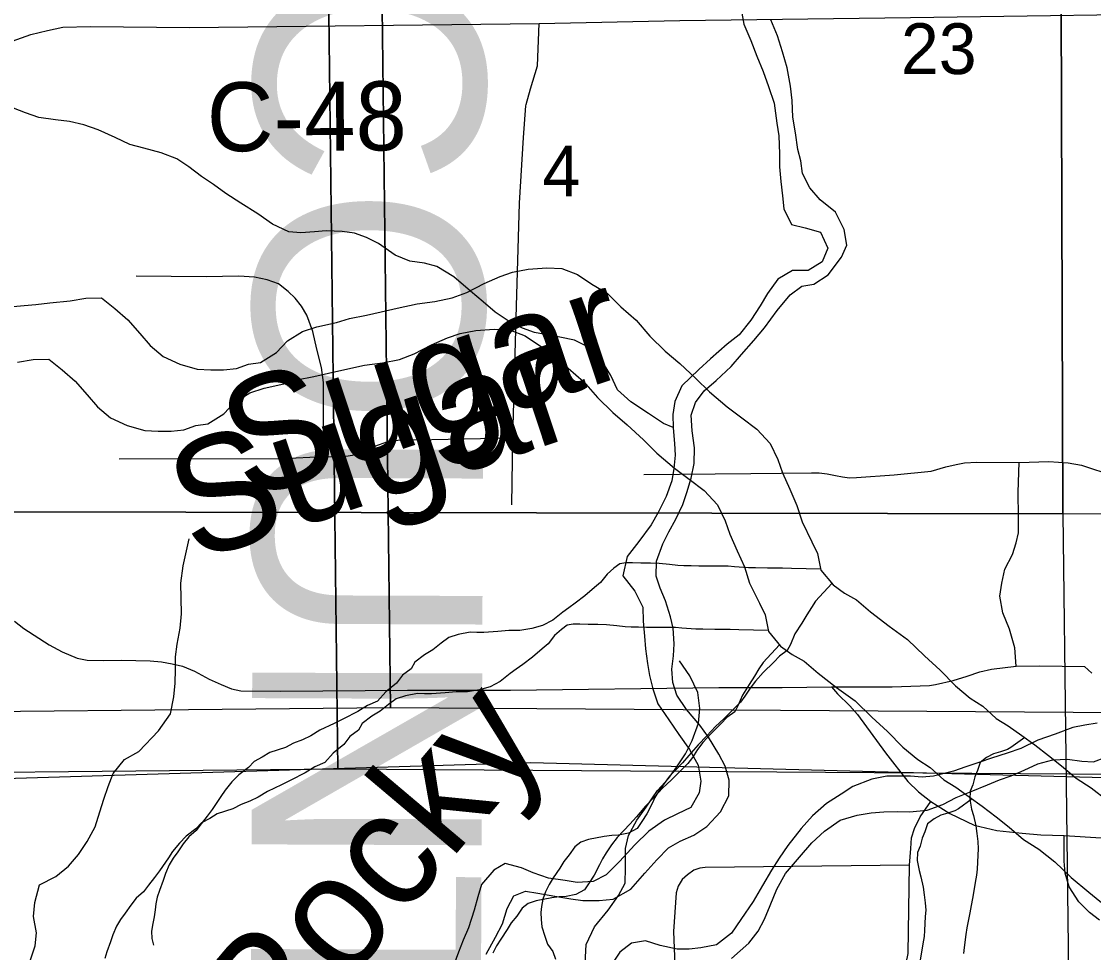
# Model space of a CAD drawing. Extents: x -21.1 to 50.3, y 0 to 22.1.
# Drawn here: x 6.567 to 7.45, y 14.756 to 15.523 of the extents above; entities that cross this region are included whole.
import ezdxf

# ---------------------------------------------------------------- set-up
doc = ezdxf.new("R2010")
doc.units = 0
for name, color, linetype in [('GM_X_County_Road', 7, 'Continuous'), ('GM_X_County_Road_Text', 7, 'Continuous'), ('GM_X_County_Text', 7, 'Continuous'), ('GM_X_Major_River', 7, 'Continuous'), ('GM_X_Major_River_Text', 7, 'Continuous'), ('GM_X_Minor_River', 7, 'Continuous'), ('GM_X_Minor_River_Text', 7, 'Continuous'), ('GM_X_Section', 7, 'Continuous'), ('GM_X_Section_Text', 7, 'Continuous'), ('GM_X_Township_Road', 7, 'Continuous')]:
    doc.layers.add(name, color=color, linetype=linetype)

msp = doc.modelspace()

# ---------------------------------------------------------------- linework, layer by layer
at = {"layer": 'GM_X_County_Road'}
msp.add_lwpolyline([(6.51668, 15.49164), (6.57447, 15.51202), (6.58829, 15.51548), (6.60096, 15.51824), (6.62377, 15.51866), (6.70509, 15.51778), (6.99305, 15.52124), (7.10897, 15.52378), (7.29897, 15.52617), (7.5677, 15.5301)], dxfattribs=at)
at = {"layer": 'GM_X_Major_River'}
for points in [[(6.55415, 15.2877), (6.56894, 15.28895), (6.5788, 15.28979), (6.59017, 15.29102), (6.60686, 15.29266), (6.61974, 15.29504), (6.63264, 15.29514), (6.64371, 15.2865), (6.65441, 15.2771), (6.66437, 15.26579), (6.67279, 15.25599), (6.68349, 15.24697), (6.6972, 15.24063), (6.71165, 15.23656), (6.72266, 15.23589), (6.73328, 15.23597), (6.7439, 15.2372), (6.75373, 15.24069), (6.76359, 15.2419), (6.7768, 15.25036), (6.78583, 15.25991), (6.7983, 15.2676), (6.81003, 15.27149), (6.82632, 15.27503), (6.83692, 15.27815), (6.85093, 15.28091), (6.86305, 15.28366), (6.87631, 15.2868), (6.8926, 15.29034), (6.90738, 15.29236), (6.9214, 15.29513), (6.93351, 15.29977), (6.94787, 15.30709), (6.9611, 15.31289), (6.97132, 15.31638), (6.9842, 15.31876), (6.99937, 15.32002), (7.0119, 15.31936), (7.02484, 15.31453), (7.03666, 15.30665), (7.04924, 15.29916), (7.06034, 15.28786), (7.07295, 15.27696), (7.08443, 15.26377), (7.09705, 15.25134), (7.1089, 15.24119), (7.12228, 15.22877), (7.13337, 15.21785), (7.14789, 15.20545), (7.1601, 15.19643), (7.17232, 15.18704), (7.18341, 15.17537), (7.18959, 15.16213), (7.19347, 15.15116), (7.19965, 15.13755), (7.20545, 15.12431), (7.20973, 15.11069), (7.21783, 15.09443), (7.22246, 15.0846), (7.22522, 15.07096), (7.23518, 15.0589), (7.24472, 15.05214), (7.25463, 15.04653), (7.26609, 15.03675), (7.28137, 15.02473), (7.29663, 15.01384), (7.3104, 15.00029), (7.32339, 14.98863), (7.33602, 14.97583), (7.34824, 14.96568), (7.35854, 14.95893), (7.36962, 14.94877), (7.37954, 14.94278), (7.39061, 14.9349), (7.40129, 14.92702), (7.41274, 14.91838), (7.42344, 14.90973), (7.43528, 14.89958), (7.44786, 14.89171), (7.46123, 14.88119)], [(6.56357, 15.24215), (6.57645, 15.24453), (6.58935, 15.24463), (6.60042, 15.23599), (6.61112, 15.22658), (6.62108, 15.21528), (6.6295, 15.20548), (6.6402, 15.19645), (6.65391, 15.19011), (6.66836, 15.18605), (6.67937, 15.18538), (6.68999, 15.18546), (6.70061, 15.18668), (6.71045, 15.19017), (6.7203, 15.19139), (6.73352, 15.19984), (6.74255, 15.2094), (6.75501, 15.21708), (6.76674, 15.22097), (6.78303, 15.22451), (6.79363, 15.22763), (6.80765, 15.2304), (6.81977, 15.23315), (6.83302, 15.23629), (6.84931, 15.23983), (6.8641, 15.24184), (6.87811, 15.24461), (6.89022, 15.24926), (6.90458, 15.25658), (6.91781, 15.26237), (6.92803, 15.26587), (6.94091, 15.26825), (6.95608, 15.2695), (6.96861, 15.26884), (6.98155, 15.26401), (6.99337, 15.25614), (7.00595, 15.24865), (7.01705, 15.23735), (7.02966, 15.22644), (7.04114, 15.21325), (7.05377, 15.20083), (7.06561, 15.19067), (7.07899, 15.17826), (7.09008, 15.16734), (7.1046, 15.15493), (7.11681, 15.14592), (7.12903, 15.13653), (7.14013, 15.12485), (7.1463, 15.11162), (7.15018, 15.10065), (7.15636, 15.08703), (7.16216, 15.0738), (7.16644, 15.06017), (7.17454, 15.04392), (7.17917, 15.03409), (7.18193, 15.02045), (7.1919, 15.00838), (7.20144, 15.00163), (7.21135, 14.99601), (7.22281, 14.98624), (7.23808, 14.97421), (7.25334, 14.96333), (7.26711, 14.94978), (7.2801, 14.93812), (7.29273, 14.92531), (7.30495, 14.91516), (7.31525, 14.90842), (7.32634, 14.89826), (7.33625, 14.89226), (7.34732, 14.88438), (7.358, 14.8765), (7.36945, 14.86786), (7.38015, 14.85922), (7.39199, 14.84907), (7.40458, 14.8412), (7.41794, 14.83068), (7.43132, 14.81788), (7.44584, 14.80585), (7.46226, 14.79232)], [(7.45273, 14.94493), (7.44244, 14.94319), (7.43254, 14.94144), (7.41802, 14.93596), (7.40389, 14.93086), (7.38974, 14.92423), (7.37866, 14.92022), (7.36568, 14.91624), (7.35614, 14.91297), (7.34468, 14.90896), (7.33437, 14.90532), (7.31798, 14.90139), (7.30847, 14.9004), (7.29899, 14.9013), (7.28949, 14.90144), (7.27961, 14.90121), (7.26704, 14.89874), (7.25138, 14.8929), (7.24178, 14.88659), (7.22989, 14.87879), (7.21834, 14.86871), (7.20906, 14.85822), (7.19783, 14.84433), (7.19083, 14.8338), (7.1846, 14.82402), (7.17719, 14.81122), (7.16939, 14.79804), (7.15928, 14.78338), (7.15151, 14.7721), (7.13921, 14.76241), (7.12626, 14.75994), (7.11675, 14.75895), (7.10687, 14.75872), (7.09287, 14.76197), (7.08077, 14.76558), (7.06934, 14.76385), (7.05974, 14.7564), (7.0508, 14.74324)], [(7.15157, 14.7512), (7.16582, 14.7639), (7.17357, 14.77366), (7.17866, 14.78346), (7.18339, 14.79479), (7.18892, 14.80838), (7.19595, 14.82119), (7.20756, 14.83469), (7.21761, 14.84631), (7.22802, 14.85603), (7.24107, 14.86495), (7.25519, 14.86929), (7.26661, 14.87102), (7.27688, 14.872), (7.28866, 14.8722), (7.29815, 14.87206), (7.3126, 14.87336), (7.32559, 14.8781), (7.33669, 14.88363), (7.34893, 14.88876), (7.36231, 14.89426), (7.37224, 14.89829), (7.38179, 14.90156), (7.3925, 14.90634), (7.40397, 14.91148), (7.41618, 14.91471), (7.42834, 14.91529), (7.44009, 14.91359), (7.44957, 14.91307), (7.45989, 14.91709)]]:
    msp.add_lwpolyline(points, dxfattribs=at)
at = {"layer": 'GM_X_Minor_River'}
for points in [[(7.15891, 15.53577), (7.16185, 15.52057), (7.16745, 15.50726), (7.1723, 15.49433), (7.17753, 15.48178), (7.182, 15.46923), (7.18684, 15.45554), (7.18901, 15.43921), (7.19046, 15.42858), (7.19112, 15.41378), (7.19105, 15.40316), (7.19211, 15.39101), (7.19355, 15.37924), (7.19462, 15.36861), (7.20098, 15.35567), (7.21235, 15.35294), (7.22485, 15.34946), (7.23083, 15.33614), (7.2262, 15.32479), (7.21477, 15.31765), (7.20187, 15.31773), (7.18968, 15.31059), (7.18126, 15.29888), (7.17512, 15.28868), (7.16745, 15.27696), (7.15788, 15.26488), (7.14797, 15.25698), (7.13422, 15.24492), (7.12468, 15.23625), (7.11055, 15.22268)], [(7.15967, 15.24856), (7.17, 15.26026), (7.17879, 15.27044), (7.18913, 15.2848), (7.19984, 15.29763), (7.20937, 15.30478), (7.21925, 15.30662), (7.23107, 15.31413), (7.24217, 15.32886), (7.24641, 15.3387), (7.24422, 15.35161), (7.2371, 15.36569), (7.22464, 15.37601), (7.21598, 15.38593), (7.20999, 15.39773), (7.20854, 15.40798), (7.20633, 15.41748), (7.20414, 15.43115), (7.20195, 15.44407), (7.20166, 15.45773), (7.20022, 15.4695), (7.19728, 15.48469), (7.19358, 15.49799), (7.18948, 15.51092), (7.18388, 15.52423)], [(7.10349, 15.18838), (7.09555, 15.19166), (7.08308, 15.20009), (7.06872, 15.20966), (7.05779, 15.21959), (7.05217, 15.23139), (7.04391, 15.24472), (7.03222, 15.25541), (7.02238, 15.26041), (7.01026, 15.26276), (6.99965, 15.26472), (6.98941, 15.26668), (6.97957, 15.27015), (6.96936, 15.27515), (6.95689, 15.28357), (6.94708, 15.29198), (6.93651, 15.30077), (6.92293, 15.31262), (6.90894, 15.32105), (6.89872, 15.32377), (6.88658, 15.32536), (6.87447, 15.33037), (6.86087, 15.33994), (6.85104, 15.34493), (6.8412, 15.3484), (6.83096, 15.34998), (6.81768, 15.35044), (6.80819, 15.34974), (6.7968, 15.34868), (6.78694, 15.3495), (6.7737, 15.35603), (6.76162, 15.36445), (6.74763, 15.37326), (6.73517, 15.3813), (6.72497, 15.38858), (6.71514, 15.39509), (6.70457, 15.40312), (6.69475, 15.40963), (6.68188, 15.41464), (6.66748, 15.41852), (6.65612, 15.42163), (6.64402, 15.42739), (6.63001, 15.43355), (6.61828, 15.43779), (6.60653, 15.44052), (6.59478, 15.44173), (6.58113, 15.44372), (6.57015, 15.44758), (6.55539, 15.45336)], [(6.9496, 14.75474), (6.95728, 14.76873), (6.96305, 14.7797), (6.96693, 14.7922), (6.97231, 14.80279), (6.98182, 14.80652), (6.99205, 14.80494), (7.00608, 14.80258), (7.01934, 14.80022), (7.0292, 14.79902), (7.04248, 14.79894), (7.05425, 14.80001), (7.06873, 14.80826), (7.0802, 14.82147), (7.09014, 14.83241), (7.09969, 14.84222), (7.10921, 14.84785), (7.12063, 14.85271), (7.1313, 14.85985), (7.14239, 14.87193), (7.1493, 14.88516), (7.14977, 14.89806), (7.14643, 14.90946), (7.14118, 14.91936), (7.13255, 14.93345), (7.1254, 14.94336), (7.11448, 14.95632), (7.10659, 14.96813), (7.10325, 14.9784), (7.10256, 14.9894), (7.10377, 15.0004), (7.10422, 15.01026), (7.10354, 15.02316), (7.10133, 15.03266), (7.09724, 15.04559), (7.09276, 15.05624), (7.0894, 15.06612), (7.08986, 15.07826), (7.09489, 15.09265), (7.09989, 15.10248), (7.10565, 15.11307), (7.11143, 15.12517), (7.11491, 15.13501), (7.1184, 15.14676), (7.12075, 15.15888), (7.12122, 15.17178), (7.11904, 15.18583), (7.11836, 15.19873), (7.12184, 15.20895), (7.12912, 15.21877), (7.13904, 15.22706), (7.15126, 15.23875), (7.15967, 15.24856)], [(7.11055, 15.22268), (7.10477, 15.20982), (7.10319, 15.1992), (7.10349, 15.1882), (7.10454, 15.17529), (7.10524, 15.16581), (7.10403, 15.15481), (7.10245, 15.14458), (7.09781, 15.13171), (7.09127, 15.11847), (7.08551, 15.10826), (7.07517, 15.09466), (7.06561, 15.0822), (7.06208, 15.06629), (7.07187, 15.05371), (7.07861, 15.04039), (7.07891, 15.02901), (7.07997, 15.01648), (7.08066, 15.00623), (7.08248, 14.99408), (7.08393, 14.98421), (7.08689, 14.97319), (7.09099, 14.96102), (7.10001, 14.94769), (7.10828, 14.93549), (7.11692, 14.9233), (7.12405, 14.91036), (7.12624, 14.89706), (7.12504, 14.88759), (7.11812, 14.87549), (7.10708, 14.87025), (7.09643, 14.865), (7.08346, 14.85597), (7.072, 14.84466), (7.05939, 14.83108), (7.04832, 14.82015), (7.03765, 14.81452), (7.02437, 14.81385), (7.01451, 14.81543), (7.00086, 14.81741), (6.98837, 14.82166), (6.97853, 14.82589), (6.96527, 14.82939), (6.95575, 14.82376), (6.94581, 14.81206), (6.9427, 14.80183), (6.93959, 14.79085), (6.93495, 14.77646), (6.9307, 14.76624), (6.92684, 14.7564), (6.92298, 14.7458)], [(6.57401, 14.74932), (6.57808, 14.76151), (6.57912, 14.77216), (6.57672, 14.78582), (6.57776, 14.79722), (6.5818, 14.8117), (6.59502, 14.81866), (6.60557, 14.82712), (6.61383, 14.8367), (6.62095, 14.84741), (6.62767, 14.85963), (6.63135, 14.87182), (6.63467, 14.88249), (6.63837, 14.89278), (6.64245, 14.90346), (6.65183, 14.91495), (6.66354, 14.92152), (6.6797, 14.93877), (6.68945, 14.95254), (6.69235, 14.96662), (6.69339, 14.97803), (6.69367, 14.98905), (6.69357, 14.99969), (6.695, 15.00996), (6.69754, 15.02328), (6.69857, 15.03507), (6.69845, 15.04799), (6.69796, 15.06014), (6.70011, 15.0746), (6.7023, 15.0845), (6.70485, 15.09668)], [(7.22507, 15.07174), (7.20089, 15.07238), (7.19366, 15.07272), (7.1811, 15.07265), (7.1712, 15.07297), (7.16549, 15.07294), (7.15407, 15.07364), (7.14874, 15.07437), (7.12476, 15.07424), (7.11828, 15.07459), (7.11219, 15.07455), (7.10724, 15.07491), (7.10039, 15.07563), (7.09201, 15.07634), (7.08478, 15.07669), (7.07678, 15.07664), (7.06993, 15.07698), (7.0646, 15.07695), (7.05966, 15.07617), (7.05473, 15.07272), (7.04905, 15.06776), (7.04376, 15.06089), (7.03883, 15.05668), (7.03088, 15.0498), (7.02292, 15.04368), (7.01761, 15.03985), (7.01268, 15.03641), (7.00434, 15.02991), (6.996, 15.0253), (6.98726, 15.02298), (6.97737, 15.0214), (6.96823, 15.02135), (6.9591, 15.02055), (6.94769, 15.01972), (6.94198, 15.01969), (6.93627, 15.02004), (6.92638, 15.01809), (6.91879, 15.01539), (6.91234, 15.0108), (6.90552, 15.00544), (6.89869, 15.00123), (6.89073, 14.9951), (6.88772, 14.98977), (6.88052, 14.98441), (6.8756, 14.97793), (6.86689, 14.97066), (6.86008, 14.96303), (6.85173, 14.95957), (6.84376, 14.95459), (6.832, 14.94844), (6.82441, 14.9446), (6.81264, 14.93922), (6.80505, 14.93462), (6.79822, 14.93117), (6.791, 14.92847), (6.78417, 14.92502), (6.77125, 14.92077), (6.76518, 14.91693), (6.75835, 14.91348), (6.75381, 14.90852), (6.74585, 14.9024), (6.74017, 14.89666), (6.73451, 14.8898), (6.73111, 14.88446), (6.72394, 14.87379), (6.71978, 14.86845), (6.71487, 14.86196), (6.71071, 14.85662), (6.70465, 14.85127), (6.70011, 14.84555), (6.69558, 14.83906), (6.69181, 14.83373), (6.68841, 14.82839), (6.68541, 14.82116), (6.68354, 14.81545), (6.68054, 14.80707), (6.67866, 14.80175), (6.67755, 14.79604), (6.67682, 14.7911), (6.67609, 14.7854), (6.67498, 14.78007), (6.67387, 14.77361), (6.67429, 14.76753), (6.67546, 14.76222)], [(7.23425, 15.06003), (7.22084, 15.04551), (7.21744, 15.04018), (7.21367, 15.03408), (7.20952, 15.02722), (7.20386, 15.01845), (7.2001, 15.00969), (7.19747, 15.00474), (7.19102, 15.00015), (7.18648, 14.99518), (7.17777, 14.98678), (7.17134, 14.97953), (7.16681, 14.9738), (7.16266, 14.96732), (7.15888, 14.96236), (7.15282, 14.95625), (7.14525, 14.94861), (7.13844, 14.94212), (7.13125, 14.93448), (7.12406, 14.92723), (7.11649, 14.91845), (7.1112, 14.91234), (7.10628, 14.907), (7.1006, 14.90127), (7.09607, 14.89516), (7.09154, 14.88868), (7.08852, 14.88373), (7.08627, 14.87878), (7.08175, 14.8704), (7.07759, 14.86391), (7.07382, 14.8582), (7.06661, 14.85436), (7.05863, 14.8528), (7.05292, 14.85239), (7.04683, 14.85159), (7.0339, 14.84925), (7.02745, 14.84693), (7.02252, 14.84311), (7.01799, 14.83662), (7.01345, 14.8309), (7.01006, 14.82556), (7.00477, 14.81756), (7.00138, 14.81222), (6.99837, 14.80613), (6.99612, 14.80004), (6.99501, 14.79395), (6.99466, 14.78901), (6.99469, 14.78331), (6.99548, 14.77724), (6.99781, 14.76966), (7.00013, 14.76283), (7.00435, 14.75678), (7.00667, 14.75071)], [(7.18178, 15.02122), (7.1576, 15.02186), (7.15037, 15.0222), (7.13781, 15.02213), (7.12791, 15.02246), (7.1222, 15.02243), (7.11078, 15.02312), (7.10545, 15.02386), (7.08147, 15.02373), (7.07499, 15.02407), (7.06891, 15.02404), (7.06395, 15.02439), (7.0571, 15.02511), (7.04872, 15.02583), (7.04149, 15.02617), (7.03349, 15.02613), (7.02664, 15.02647), (7.02131, 15.02644), (7.01637, 15.02565), (7.01144, 15.02221), (7.00576, 15.01724), (7.00047, 15.01037), (6.99554, 15.00617), (6.98759, 14.99929), (6.97963, 14.99317), (6.97432, 14.98934), (6.96939, 14.98589), (6.96106, 14.97939), (6.95271, 14.97479), (6.94397, 14.97246), (6.93408, 14.97089), (6.92495, 14.97084), (6.91581, 14.97003), (6.9044, 14.96921), (6.89869, 14.96918), (6.89298, 14.96953), (6.88309, 14.96757), (6.8755, 14.96487), (6.86905, 14.96028), (6.86223, 14.95493), (6.8554, 14.95071), (6.84744, 14.94459), (6.84443, 14.93925), (6.83723, 14.9339), (6.83231, 14.92741), (6.8236, 14.92015), (6.81679, 14.91251), (6.80844, 14.90905), (6.80047, 14.90407), (6.78871, 14.89793), (6.78112, 14.89409), (6.76935, 14.88871), (6.76176, 14.88411), (6.75493, 14.88065), (6.74771, 14.87795), (6.74088, 14.8745), (6.72796, 14.87025), (6.72189, 14.86642), (6.71506, 14.86296), (6.71052, 14.858), (6.70256, 14.85188), (6.69688, 14.84615), (6.69122, 14.83928), (6.68782, 14.83395), (6.68065, 14.82327), (6.67649, 14.81793), (6.67158, 14.81145), (6.66742, 14.80611), (6.66136, 14.80075), (6.65683, 14.79503), (6.6523, 14.78855), (6.64852, 14.78321), (6.64512, 14.77787), (6.64212, 14.77064), (6.64025, 14.76493), (6.63725, 14.75656), (6.63538, 14.75123)], [(7.19096, 15.00952), (7.17755, 14.995), (7.17415, 14.98966), (7.17038, 14.98356), (7.16623, 14.9767), (7.16057, 14.96793), (7.15681, 14.95918), (7.15418, 14.95422), (7.14773, 14.94963), (7.14319, 14.94467), (7.13448, 14.93626), (7.12805, 14.92901), (7.12352, 14.92329), (7.11937, 14.91681), (7.11559, 14.91185), (7.10953, 14.90574), (7.10196, 14.8981), (7.09515, 14.8916), (7.08796, 14.88397), (7.08077, 14.87671), (7.0732, 14.86793), (7.06791, 14.86182), (7.06299, 14.85648), (7.05731, 14.85075), (7.05278, 14.84465), (7.04825, 14.83817), (7.04523, 14.83321), (7.04298, 14.82826), (7.03846, 14.81988), (7.03431, 14.8134), (7.03053, 14.80768), (7.02332, 14.80384), (7.01534, 14.80228), (7.00963, 14.80187), (7.00354, 14.80108), (6.99062, 14.79873), (6.98416, 14.79642), (6.97923, 14.79259), (6.9747, 14.78611), (6.97017, 14.78038), (6.96677, 14.77505), (6.96149, 14.76704), (6.95809, 14.76171), (6.95508, 14.75561)], [(7.03064, 14.7369), (7.03193, 14.76275), (7.03863, 14.77725), (7.04989, 14.79104), (7.05851, 14.8029), (7.06411, 14.81321), (7.06438, 14.82575), (7.06423, 14.84171), (7.06679, 14.85237), (7.07351, 14.86497), (7.08139, 14.87568), (7.09075, 14.88945), (7.09977, 14.89941), (7.10651, 14.90898), (7.11363, 14.91968), (7.11922, 14.93075), (7.1244, 14.94486), (7.12543, 14.95703), (7.12379, 14.97031), (7.11722, 14.98393), (7.10876, 14.99639)], [(7.39309, 14.93306), (7.38168, 14.92486), (7.37872, 14.92329), (7.37302, 14.92136), (7.36732, 14.91981), (7.36163, 14.91674), (7.35633, 14.91253), (7.35408, 14.90606), (7.35182, 14.90073), (7.35034, 14.89427), (7.34808, 14.88894), (7.34774, 14.88248), (7.34931, 14.87413), (7.35086, 14.86882), (7.35281, 14.86047), (7.35361, 14.85402), (7.3544, 14.84756), (7.35482, 14.84149), (7.35447, 14.83617), (7.35377, 14.82477), (7.35342, 14.81983), (7.35231, 14.81374), (7.35121, 14.8069), (7.3501, 14.80044), (7.34899, 14.79473), (7.34788, 14.78865), (7.34677, 14.78332), (7.34529, 14.77648), (7.34456, 14.77078), (7.34309, 14.76013), (7.34274, 14.75519)], [(7.34981, 14.88254), (7.3384, 14.87435), (7.33543, 14.87278), (7.32973, 14.87085), (7.32403, 14.86929), (7.31834, 14.86622), (7.31304, 14.86202), (7.31079, 14.85555), (7.30853, 14.85022), (7.30705, 14.84375), (7.30479, 14.83842), (7.30445, 14.83196), (7.30602, 14.82361), (7.30757, 14.8183), (7.30952, 14.80996), (7.31032, 14.8035), (7.31111, 14.79705), (7.31153, 14.79097), (7.31118, 14.78565), (7.31048, 14.77425), (7.31013, 14.76931), (7.30902, 14.76323), (7.30792, 14.75638), (7.30681, 14.74992)]]:
    msp.add_lwpolyline(points, dxfattribs=at)
at = {"layer": 'GM_X_Section'}
for points in [[(6.41187, 16.12459), (7.42125, 16.12212), (7.42449, 15.11725), (6.41284, 15.11937)], [(7.42125, 16.12212), (8.40937, 16.11144), (8.41946, 15.11372), (7.42449, 15.11725)], [(5.84702, 15.96751), (6.85861, 15.97246), (6.87078, 14.95753), (5.87288, 14.94777), (5.86388, 15.5693)], [(6.85861, 15.97246), (7.36725, 15.97553), (7.86729, 15.96487), (7.87451, 14.95066), (6.87078, 14.95753)], [(5.80373, 15.91699), (6.81532, 15.92194), (6.82749, 14.90702), (5.82959, 14.89726), (5.82059, 15.51878)], [(7.52522, 15.9214), (7.52217, 14.89823), (6.98631, 14.91225), (6.49861, 14.89749), (6.50469, 15.92066), (6.55964, 15.91994)], [(6.81532, 15.92194), (7.32396, 15.92501), (7.824, 15.91436), (7.83122, 14.90014), (6.82749, 14.90702)], [(6.41284, 15.11937), (7.42449, 15.11725), (7.43682, 14.11536), (6.41343, 14.11604)]]:
    msp.add_lwpolyline(points, close=True, dxfattribs=at)
at = {"layer": 'GM_X_Township_Road'}
for points in [[(6.98247, 15.4544), (6.98608, 15.4675), (6.99189, 15.48638), (6.99305, 15.52124)], [(6.97059, 15.12482), (6.9714, 15.17983), (6.97447, 15.28842), (6.97689, 15.37312), (6.98027, 15.42733), (6.98221, 15.45347), (6.98247, 15.4544)], [(6.81571, 15.16451), (6.81571, 15.2255), (6.81382, 15.23788), (6.81014, 15.25285), (6.80691, 15.2676), (6.80184, 15.28096), (6.79732, 15.28842), (6.79217, 15.29501), (6.78641, 15.30054), (6.77844, 15.30681), (6.76913, 15.30999), (6.75876, 15.31229), (6.74586, 15.31321), (6.71891, 15.31252), (6.6613, 15.31311)], [(6.64727, 15.16257), (6.78183, 15.16306), (6.81571, 15.16451), (6.83041, 15.16439), (6.83939, 15.16577), (6.847, 15.16808), (6.85253, 15.17084), (6.85782, 15.17322), (6.86842, 15.17683), (6.87879, 15.17844), (6.90477, 15.17855), (6.94494, 15.17952), (6.9714, 15.17983)], [(7.07944, 15.14988), (7.16744, 15.15057), (7.21743, 15.15126), (7.22389, 15.15126), (7.23034, 15.15034), (7.23725, 15.14896), (7.24301, 15.1478), (7.24877, 15.14688), (7.25453, 15.14734), (7.28539, 15.14942), (7.31603, 15.15241), (7.32801, 15.1561), (7.33654, 15.15794), (7.34345, 15.15932), (7.35359, 15.16001), (7.38837, 15.15978), (7.41302, 15.16047), (7.42892, 15.15932), (7.43974, 15.15748), (7.44894, 15.15444), (7.45725, 15.15172)], [(7.38586, 14.99177), (7.38492, 15.00705), (7.38054, 15.02225), (7.37501, 15.03584), (7.37248, 15.04967), (7.37409, 15.06026), (7.37662, 15.07178), (7.38284, 15.08399), (7.38607, 15.09344), (7.38791, 15.10173), (7.38791, 15.11486), (7.38768, 15.13513), (7.38837, 15.15978)], [(6.5611, 15.02893), (6.56888, 15.023), (6.58967, 15.00958), (6.60027, 15.00359), (6.61278, 14.99838), (6.621, 14.99691), (6.63413, 14.99645), (6.64934, 14.99691), (6.67284, 14.99622), (6.68205, 14.99553), (6.69103, 14.99391), (6.69933, 14.99184), (6.70923, 14.98769), (6.72144, 14.98124), (6.73135, 14.97687), (6.73987, 14.97318), (6.74748, 14.97157), (6.78019, 14.97134), (6.88478, 14.97203), (6.96955, 14.97226), (7.14121, 14.97431), (7.19332, 14.9743), (7.23379, 14.97479), (7.23886, 14.96903), (7.249, 14.95936), (7.25522, 14.95222), (7.27848, 14.92043), (7.29668, 14.89693), (7.30544, 14.8884), (7.3158, 14.88057), (7.33124, 14.87067), (7.35128, 14.86099), (7.37017, 14.85661), (7.39091, 14.85431), (7.40634, 14.85293), (7.42546, 14.85247), (7.56046, 14.84394)], [(7.23379, 14.97479), (7.28401, 14.97479), (7.31465, 14.97595), (7.31969, 14.97685), (7.33423, 14.98009), (7.34552, 14.98378), (7.35612, 14.98723), (7.36556, 14.98931), (7.38586, 14.99177), (7.40542, 14.99207), (7.44228, 14.99161), (7.44827, 14.98608)], [(7.10386, 14.77345), (7.10478, 14.7458), (7.10709, 14.73751), (7.11054, 14.73083), (7.11584, 14.72484), (7.12483, 14.72115), (7.13174, 14.71862), (7.2536, 14.71908), (7.26374, 14.72069), (7.27295, 14.72346), (7.28102, 14.72876), (7.28701, 14.73498), (7.29208, 14.74143), (7.29553, 14.74742), (7.29714, 14.75525), (7.29807, 14.82805), (7.29922, 14.84187), (7.29991, 14.85062), (7.30221, 14.85823), (7.30705, 14.8679), (7.3158, 14.88057)], [(7.45449, 14.78266), (7.44643, 14.78911), (7.43767, 14.79787), (7.42961, 14.81008), (7.42638, 14.82137), (7.42546, 14.83127), (7.42546, 14.85247)], [(7.29807, 14.82805), (7.12989, 14.82597), (7.12552, 14.82551), (7.12068, 14.8239), (7.11538, 14.81998), (7.111, 14.81607), (7.10778, 14.81077), (7.10594, 14.80524), (7.10386, 14.77345)]]:
    msp.add_lwpolyline(points, dxfattribs=at)

# ---------------------------------------------------------------- texts
at = {"layer": 'GM_X_County_Road_Text'}
msp.add_text('C-48', height=0.056818, rotation=0.3442, dxfattribs=at).set_placement((6.71962, 15.41585))
at = {"layer": 'GM_X_County_Text'}
msp.add_text('SUMMIT COUNTY', height=0.1893939, rotation=269.77943, dxfattribs=at).set_placement((6.76324, 16.63937))
at = {"layer": 'GM_X_Major_River_Text'}
for p in [(6.75208, 15.12814), (6.70879, 15.07762)]:
    msp.add_text('Sugar', height=0.094712, rotation=18.31092, dxfattribs=at).set_placement(p)
at = {"layer": 'GM_X_Minor_River_Text'}
msp.add_text('Rocky ', height=0.094721, rotation=49.83027, dxfattribs=at).set_placement((6.77458, 14.65921))
at = {"layer": 'GM_X_Section_Text'}
for s, height, p in [('23', 0.041856, (7.29114, 15.47954)), ('4', 0.04186, (6.99595, 15.3788))]:
    msp.add_text(s, height=height, rotation=0.00001, dxfattribs=at).set_placement(p)

doc.saveas('drawing.dxf')
